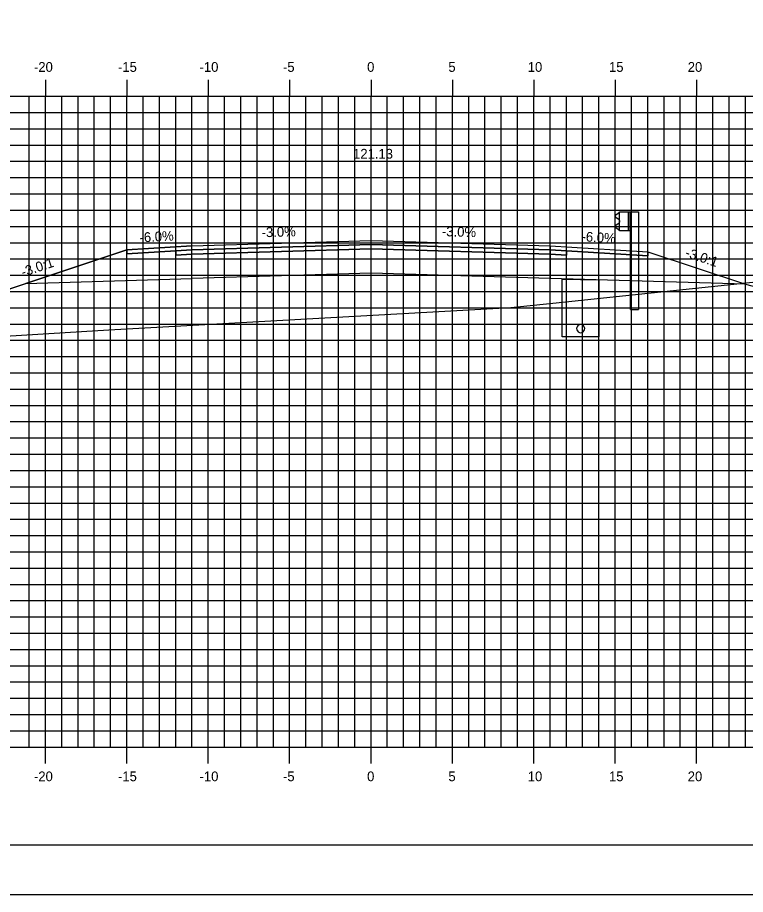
# Model space of a CAD drawing. Extents: x 850598 to 870284, y 366541 to 366651.
# Drawn here: x 852846.7 to 852891.5, y 366541.2 to 366595.1 of the extents above; entities that cross this region are included whole.
import ezdxf

# ---------------------------------------------------------------- set-up
doc = ezdxf.new("R2010")
doc.units = 0
for name, color, linetype in [('ANNOTATION', 7, 'Continuous'), ('BORDER', 7, 'Continuous'), ('D_Drainage_Underdrain', 7, 'Continuous'), ('D_Drainage_Underdrain_06in', 7, 'Continuous'), ('D_Guardrail_Beam_Rt', 7, 'Continuous'), ('D_Roadway_Centerline', 7, 'Continuous'), ('D_Roadway_Centerline_Text', 7, 'Continuous'), ('D_Roadway_Edge_Shoulder', 7, 'Continuous'), ('D_Roadway_Edge_TW', 7, 'Continuous'), ('D_Roadway_Pavement', 7, 'Continuous'), ('D_Roadway_SlopeLines', 7, 'Continuous'), ('D_Roadway_SubGrade', 7, 'Continuous'), ('H_V ANNOTATION', 7, 'Continuous'), ('MAJOR', 7, 'Continuous'), ('MINOR', 7, 'Continuous'), ('PLOT BOUNDARY', 7, 'Continuous'), ('S_Roadway_Centerline', 7, 'Continuous')]:
    doc.layers.add(name, color=color, linetype=linetype)

msp = doc.modelspace()

# ---------------------------------------------------------------- linework, layer by layer
at = {"layer": 'BORDER'}
msp.add_line((852823.463, 366544.225), (852983.463, 366544.225), dxfattribs=at)
at = {"layer": 'D_Drainage_Underdrain'}
msp.add_lwpolyline([(852882.462, 366578.945), (852882.462, 366575.444), (852880.212, 366575.444), (852880.212, 366578.99)], close=True, dxfattribs=at)
at = {"layer": 'D_Drainage_Underdrain_06in'}
msp.add_lwpolyline([(852881.337, 366576.194), (852881.26, 366576.182), (852881.19, 366576.147), (852881.135, 366576.091), (852881.1, 366576.022), (852881.087, 366575.944), (852881.1, 366575.867), (852881.135, 366575.797), (852881.19, 366575.742), (852881.26, 366575.707), (852881.337, 366575.694), (852881.415, 366575.707), (852881.484, 366575.742), (852881.54, 366575.797), (852881.575, 366575.867), (852881.587, 366575.944), (852881.575, 366576.022), (852881.54, 366576.091), (852881.484, 366576.147), (852881.415, 366576.182)], close=True, dxfattribs=at)
at = {"layer": 'D_Guardrail_Beam_Rt'}
for p, q in [((852883.643, 366583.026), (852883.5, 366582.926)), ((852883.733, 366583.046), (852883.66, 366583.033)), ((852883.733, 366583.12), (852884.421, 366583.12)), ((852883.733, 366581.954), (852883.733, 366583.12)), ((852884.254, 366583.12), (852884.254, 366581.954)), ((852884.358, 366583.12), (852884.358, 366581.954)), ((852884.421, 366583.12), (852884.892, 366583.12)), ((852884.421, 366583.12), (852884.421, 366581.954)), ((852884.892, 366583.12), (852884.892, 366577.12)), ((852883.5, 366582.783), (852883.695, 366582.647)), ((852883.695, 366582.427), (852883.5, 366582.291)), ((852883.729, 366582.582), (852883.729, 366582.491)), ((852883.5, 366582.148), (852883.643, 366582.048)), ((852883.66, 366582.041), (852883.733, 366582.028)), ((852884.421, 366581.954), (852883.733, 366581.954)), ((852884.4, 366577.12), (852884.4, 366581.954)), ((852884.4, 366577.12), (852884.892, 366577.12))]:
    msp.add_line(p, q, dxfattribs=at)
for centre, major_axis, start_param, end_param in [((852883.55, 366582.855), (-0.0877, 0), 5.323254, 7.243116), ((852883.667, 366582.992), (-0.0417, 0), 4.886922, 5.323254), ((852883.65, 366582.582), (0.0789, 0), 0, 0.959931), ((852883.65, 366582.491), (0.0789, 0), 5.323254, 6.283185), ((852883.55, 366582.219), (-0.0877, 0), 5.323254, 7.243116), ((852883.667, 366582.082), (-0.0417, 0), 0.959931, 1.396263)]:
    msp.add_ellipse(centre, major_axis=major_axis, ratio=0.995501, start_param=start_param, end_param=end_param, dxfattribs=at)
at = {"layer": 'D_Roadway_Centerline'}
msp.add_lwpolyline([(852837.502, 366575.467), (852843.462, 366577.454), (852847.264, 366578.721), (852853.462, 366580.787), (852857.462, 366581.027), (852868.462, 366581.357), (852879.462, 366581.027), (852883.462, 366580.787), (852885.462, 366580.667), (852891.462, 366578.667), (852930.628, 366568.225), (852943.271, 366564.855), (852953.133, 366562.225), (852957.133, 366562.225)], dxfattribs=at)
at = {"layer": 'D_Roadway_Edge_Shoulder'}
for points in [[(852857.462, 366581.027), (852853.462, 366580.787), (852853.462, 366580.537), (852856.462, 366580.717), (852857.462, 366580.777)], [(852879.462, 366581.027), (852883.462, 366580.787), (852883.462, 366580.787), (852885.462, 366580.667), (852885.462, 366580.417), (852880.462, 366580.717), (852879.462, 366580.777)]]:
    msp.add_lwpolyline(points, close=True, dxfattribs=at)
at = {"layer": 'D_Roadway_Edge_TW'}
msp.add_lwpolyline([(852857.462, 366580.777), (852857.462, 366581.027), (852868.462, 366581.357), (852879.462, 366581.027), (852879.462, 366580.777), (852868.462, 366581.107)], close=True, dxfattribs=at)
at = {"layer": 'D_Roadway_Pavement'}
for points in [[(852857.462, 366580.777), (852856.462, 366580.717), (852856.462, 366580.467), (852857.462, 366580.527)], [(852857.462, 366580.527), (852857.462, 366580.777), (852868.462, 366581.107), (852879.462, 366580.777), (852879.462, 366580.527), (852868.462, 366580.857)], [(852879.462, 366580.777), (852880.462, 366580.717), (852880.462, 366580.467), (852879.462, 366580.527)]]:
    msp.add_lwpolyline(points, close=True, dxfattribs=at)
at = {"layer": 'D_Roadway_SlopeLines'}
msp.add_lwpolyline([(852857.462, 366581.027), (852853.462, 366580.787), (852843.462, 366577.454)], dxfattribs=at)
at = {"layer": 'D_Roadway_SubGrade'}
for points in [[(852857.462, 366580.527), (852856.462, 366580.467), (852856.462, 366580.717), (852853.462, 366580.537), (852853.462, 366580.787), (852847.264, 366578.721), (852857.462, 366579.027)], [(852857.462, 366579.027), (852857.462, 366580.527), (852868.462, 366580.857), (852879.462, 366580.527), (852879.462, 366579.027), (852868.462, 366579.357)], [(852879.462, 366580.527), (852880.462, 366580.467), (852880.462, 366580.717), (852885.462, 366580.417), (852885.462, 366580.667), (852891.462, 366578.667), (852879.462, 366579.027)]]:
    msp.add_lwpolyline(points, close=True, dxfattribs=at)
at = {"layer": 'MAJOR'}
for p, q in [((852848.462, 366591.227), (852848.462, 366590.225)), ((852848.462, 366591.227), (852848.462, 366590.225)), ((852853.462, 366591.227), (852853.462, 366590.225)), ((852853.462, 366591.227), (852853.462, 366590.225)), ((852858.462, 366591.227), (852858.462, 366590.225)), ((852858.462, 366591.227), (852858.462, 366590.225)), ((852863.462, 366591.227), (852863.462, 366590.225)), ((852863.462, 366591.227), (852863.462, 366590.225)), ((852868.462, 366591.227), (852868.462, 366590.225)), ((852868.462, 366591.227), (852868.462, 366590.225)), ((852873.462, 366591.227), (852873.462, 366590.225)), ((852873.462, 366591.227), (852873.462, 366590.225)), ((852878.462, 366591.227), (852878.462, 366590.225)), ((852878.462, 366591.227), (852878.462, 366590.225)), ((852883.462, 366591.227), (852883.462, 366590.225)), ((852883.462, 366591.227), (852883.462, 366590.225)), ((852888.462, 366591.227), (852888.462, 366590.225)), ((852888.462, 366591.227), (852888.462, 366590.225)), ((852828.462, 366590.225), (852968.462, 366590.225)), ((852828.462, 366590.225), (852968.462, 366590.225)), ((852828.462, 366590.225), (852968.462, 366590.225)), ((852828.462, 366590.225), (852968.462, 366590.225)), ((852848.462, 366550.225), (852848.462, 366590.225)), ((852848.462, 366550.225), (852848.462, 366590.225)), ((852853.462, 366550.225), (852853.462, 366590.225)), ((852853.462, 366550.225), (852853.462, 366590.225)), ((852858.462, 366550.225), (852858.462, 366590.225)), ((852858.462, 366550.225), (852858.462, 366590.225)), ((852863.462, 366550.225), (852863.462, 366590.225)), ((852863.462, 366550.225), (852863.462, 366590.225)), ((852868.462, 366550.225), (852868.462, 366590.225)), ((852868.462, 366550.225), (852868.462, 366590.225)), ((852873.462, 366550.225), (852873.462, 366590.225)), ((852873.462, 366550.225), (852873.462, 366590.225)), ((852878.462, 366550.225), (852878.462, 366590.225)), ((852878.462, 366550.225), (852878.462, 366590.225)), ((852883.462, 366550.225), (852883.462, 366590.225)), ((852883.462, 366550.225), (852883.462, 366590.225)), ((852888.462, 366550.225), (852888.462, 366590.225)), ((852888.462, 366550.225), (852888.462, 366590.225)), ((852828.462, 366585.225), (852968.462, 366585.225)), ((852828.462, 366585.225), (852968.462, 366585.225)), ((852828.462, 366580.225), (852968.462, 366580.225)), ((852828.462, 366580.225), (852968.462, 366580.225)), ((852828.462, 366575.225), (852968.462, 366575.225)), ((852828.462, 366575.225), (852968.462, 366575.225)), ((852828.462, 366570.225), (852968.462, 366570.225)), ((852828.462, 366570.225), (852968.462, 366570.225)), ((852828.462, 366565.225), (852968.462, 366565.225)), ((852828.462, 366565.225), (852968.462, 366565.225)), ((852828.462, 366560.225), (852968.462, 366560.225)), ((852828.462, 366560.225), (852968.462, 366560.225)), ((852828.462, 366555.225), (852968.462, 366555.225)), ((852828.462, 366555.225), (852968.462, 366555.225)), ((852828.462, 366550.225), (852968.462, 366550.225)), ((852828.462, 366550.225), (852968.462, 366550.225)), ((852828.462, 366550.225), (852968.462, 366550.225)), ((852828.462, 366550.225), (852968.462, 366550.225)), ((852848.462, 366549.223), (852848.462, 366550.225)), ((852848.462, 366549.223), (852848.462, 366550.225)), ((852853.462, 366549.223), (852853.462, 366550.225)), ((852853.462, 366549.223), (852853.462, 366550.225)), ((852858.462, 366549.223), (852858.462, 366550.225)), ((852858.462, 366549.223), (852858.462, 366550.225)), ((852863.462, 366549.223), (852863.462, 366550.225)), ((852863.462, 366549.223), (852863.462, 366550.225)), ((852868.462, 366549.223), (852868.462, 366550.225)), ((852868.462, 366549.223), (852868.462, 366550.225)), ((852873.462, 366549.223), (852873.462, 366550.225)), ((852873.462, 366549.223), (852873.462, 366550.225)), ((852878.462, 366549.223), (852878.462, 366550.225)), ((852878.462, 366549.223), (852878.462, 366550.225)), ((852883.462, 366549.223), (852883.462, 366550.225)), ((852883.462, 366549.223), (852883.462, 366550.225)), ((852888.462, 366549.223), (852888.462, 366550.225)), ((852888.462, 366549.223), (852888.462, 366550.225))]:
    msp.add_line(p, q, dxfattribs=at)
at = {"layer": 'MINOR'}
for p, q in [((852847.462, 366550.225), (852847.462, 366590.225)), ((852847.462, 366550.225), (852847.462, 366590.225)), ((852849.462, 366550.225), (852849.462, 366590.225)), ((852849.462, 366550.225), (852849.462, 366590.225)), ((852850.462, 366550.225), (852850.462, 366590.225)), ((852850.462, 366550.225), (852850.462, 366590.225)), ((852851.462, 366550.225), (852851.462, 366590.225)), ((852851.462, 366550.225), (852851.462, 366590.225)), ((852852.462, 366550.225), (852852.462, 366590.225)), ((852852.462, 366550.225), (852852.462, 366590.225)), ((852854.462, 366550.225), (852854.462, 366590.225)), ((852854.462, 366550.225), (852854.462, 366590.225)), ((852855.462, 366550.225), (852855.462, 366590.225)), ((852855.462, 366550.225), (852855.462, 366590.225)), ((852856.462, 366550.225), (852856.462, 366590.225)), ((852856.462, 366550.225), (852856.462, 366590.225)), ((852857.462, 366550.225), (852857.462, 366590.225)), ((852857.462, 366550.225), (852857.462, 366590.225)), ((852859.462, 366550.225), (852859.462, 366590.225)), ((852859.462, 366550.225), (852859.462, 366590.225)), ((852860.462, 366550.225), (852860.462, 366590.225)), ((852860.462, 366550.225), (852860.462, 366590.225)), ((852861.462, 366550.225), (852861.462, 366590.225)), ((852861.462, 366550.225), (852861.462, 366590.225)), ((852862.462, 366550.225), (852862.462, 366590.225)), ((852862.462, 366550.225), (852862.462, 366590.225)), ((852864.462, 366550.225), (852864.462, 366590.225)), ((852864.462, 366550.225), (852864.462, 366590.225)), ((852865.462, 366550.225), (852865.462, 366590.225)), ((852865.462, 366550.225), (852865.462, 366590.225)), ((852866.462, 366550.225), (852866.462, 366590.225)), ((852866.462, 366550.225), (852866.462, 366590.225)), ((852867.462, 366550.225), (852867.462, 366590.225)), ((852867.462, 366550.225), (852867.462, 366590.225)), ((852869.462, 366550.225), (852869.462, 366590.225)), ((852869.462, 366550.225), (852869.462, 366590.225)), ((852870.462, 366550.225), (852870.462, 366590.225)), ((852870.462, 366550.225), (852870.462, 366590.225)), ((852871.462, 366550.225), (852871.462, 366590.225)), ((852871.462, 366550.225), (852871.462, 366590.225)), ((852872.462, 366550.225), (852872.462, 366590.225)), ((852872.462, 366550.225), (852872.462, 366590.225)), ((852874.462, 366550.225), (852874.462, 366590.225)), ((852874.462, 366550.225), (852874.462, 366590.225)), ((852875.462, 366550.225), (852875.462, 366590.225)), ((852875.462, 366550.225), (852875.462, 366590.225)), ((852876.462, 366550.225), (852876.462, 366590.225)), ((852876.462, 366550.225), (852876.462, 366590.225)), ((852877.462, 366550.225), (852877.462, 366590.225)), ((852877.462, 366550.225), (852877.462, 366590.225)), ((852879.462, 366550.225), (852879.462, 366590.225)), ((852879.462, 366550.225), (852879.462, 366590.225)), ((852880.462, 366550.225), (852880.462, 366590.225)), ((852880.462, 366550.225), (852880.462, 366590.225)), ((852881.462, 366550.225), (852881.462, 366590.225)), ((852881.462, 366550.225), (852881.462, 366590.225)), ((852882.462, 366550.225), (852882.462, 366590.225)), ((852882.462, 366550.225), (852882.462, 366590.225)), ((852884.462, 366550.225), (852884.462, 366590.225)), ((852884.462, 366550.225), (852884.462, 366590.225)), ((852885.462, 366550.225), (852885.462, 366590.225)), ((852885.462, 366550.225), (852885.462, 366590.225)), ((852886.462, 366550.225), (852886.462, 366590.225)), ((852886.462, 366550.225), (852886.462, 366590.225)), ((852887.462, 366550.225), (852887.462, 366590.225)), ((852887.462, 366550.225), (852887.462, 366590.225)), ((852889.462, 366550.225), (852889.462, 366590.225)), ((852889.462, 366550.225), (852889.462, 366590.225)), ((852890.462, 366550.225), (852890.462, 366590.225)), ((852890.462, 366550.225), (852890.462, 366590.225)), ((852891.462, 366550.225), (852891.462, 366590.225)), ((852891.462, 366550.225), (852891.462, 366590.225)), ((852828.462, 366589.225), (852968.462, 366589.225)), ((852828.462, 366589.225), (852968.462, 366589.225)), ((852828.462, 366588.225), (852968.462, 366588.225)), ((852828.462, 366588.225), (852968.462, 366588.225)), ((852828.462, 366587.225), (852968.462, 366587.225)), ((852828.462, 366587.225), (852968.462, 366587.225)), ((852828.462, 366586.225), (852968.462, 366586.225)), ((852828.462, 366586.225), (852968.462, 366586.225)), ((852828.462, 366584.225), (852968.462, 366584.225)), ((852828.462, 366584.225), (852968.462, 366584.225)), ((852828.462, 366583.225), (852968.462, 366583.225)), ((852828.462, 366583.225), (852968.462, 366583.225)), ((852828.462, 366582.225), (852968.462, 366582.225)), ((852828.462, 366582.225), (852968.462, 366582.225)), ((852828.462, 366581.225), (852968.462, 366581.225)), ((852828.462, 366581.225), (852968.462, 366581.225)), ((852828.462, 366579.225), (852968.462, 366579.225)), ((852828.462, 366579.225), (852968.462, 366579.225)), ((852828.462, 366578.225), (852968.462, 366578.225)), ((852828.462, 366578.225), (852968.462, 366578.225)), ((852828.462, 366577.225), (852968.462, 366577.225)), ((852828.462, 366577.225), (852968.462, 366577.225)), ((852828.462, 366576.225), (852968.462, 366576.225)), ((852828.462, 366576.225), (852968.462, 366576.225)), ((852828.462, 366574.225), (852968.462, 366574.225)), ((852828.462, 366574.225), (852968.462, 366574.225)), ((852828.462, 366573.225), (852968.462, 366573.225)), ((852828.462, 366573.225), (852968.462, 366573.225)), ((852828.462, 366572.225), (852968.462, 366572.225)), ((852828.462, 366572.225), (852968.462, 366572.225)), ((852828.462, 366571.225), (852968.462, 366571.225)), ((852828.462, 366571.225), (852968.462, 366571.225)), ((852828.462, 366569.225), (852968.462, 366569.225)), ((852828.462, 366569.225), (852968.462, 366569.225)), ((852828.462, 366568.225), (852968.462, 366568.225)), ((852828.462, 366568.225), (852968.462, 366568.225)), ((852828.462, 366567.225), (852968.462, 366567.225)), ((852828.462, 366567.225), (852968.462, 366567.225)), ((852828.462, 366566.225), (852968.462, 366566.225)), ((852828.462, 366566.225), (852968.462, 366566.225)), ((852828.462, 366564.225), (852968.462, 366564.225)), ((852828.462, 366564.225), (852968.462, 366564.225)), ((852828.462, 366563.225), (852968.462, 366563.225)), ((852828.462, 366563.225), (852968.462, 366563.225)), ((852828.462, 366562.225), (852968.462, 366562.225)), ((852828.462, 366562.225), (852968.462, 366562.225)), ((852828.462, 366561.225), (852968.462, 366561.225)), ((852828.462, 366561.225), (852968.462, 366561.225)), ((852828.462, 366559.225), (852968.462, 366559.225)), ((852828.462, 366559.225), (852968.462, 366559.225)), ((852828.462, 366558.225), (852968.462, 366558.225)), ((852828.462, 366558.225), (852968.462, 366558.225)), ((852828.462, 366557.225), (852968.462, 366557.225)), ((852828.462, 366557.225), (852968.462, 366557.225)), ((852828.462, 366556.225), (852968.462, 366556.225)), ((852828.462, 366556.225), (852968.462, 366556.225)), ((852828.462, 366554.225), (852968.462, 366554.225)), ((852828.462, 366554.225), (852968.462, 366554.225)), ((852828.462, 366553.225), (852968.462, 366553.225)), ((852828.462, 366553.225), (852968.462, 366553.225)), ((852828.462, 366552.225), (852968.462, 366552.225)), ((852828.462, 366552.225), (852968.462, 366552.225)), ((852828.462, 366551.225), (852968.462, 366551.225)), ((852828.462, 366551.225), (852968.462, 366551.225))]:
    msp.add_line(p, q, dxfattribs=at)
at = {"layer": 'PLOT BOUNDARY'}
msp.add_lwpolyline([(852815.369, 366541.166), (852985.369, 366541.166), (852985.369, 366651.166), (852815.369, 366651.166)], close=True, dxfattribs=at)
at = {"layer": 'S_Roadway_Centerline'}
msp.add_lwpolyline([(852828.462, 366575.51), (852845.286, 366575.429), (852852.346, 366575.874), (852877.042, 366577.251), (852879.624, 366577.507), (852894.25, 366579.044), (852896.38, 366579.38), (852898.299, 366579.611), (852907.176, 366580.201), (852913.13, 366580.616), (852923.096, 366580.704), (852929.093, 366580.759), (852931.13, 366580.168), (852933.592, 366579.495), (852944.794, 366570.984), (852950.066, 366566.39), (852960.095, 366560.48), (852968.462, 366555.875)], dxfattribs=at)

# ---------------------------------------------------------------- texts
at = {"layer": 'ANNOTATION'}
for s, rotation, p in [('-6.0%', 3.4336, (852854.26, 366581.237)), ('-3.0%', 1.7184, (852861.75, 366581.556)), ('-3.0%', 358.2816, (852872.81, 366581.627)), ('-6.0%', 356.5664, (852881.379, 366581.314)), ('-3.0:1', 341.5651, (852887.716, 366580.37)), ('-3.0:1', 18.4348, (852847.084, 366579.115))]:
    msp.add_text(s, height=0.6, rotation=rotation, dxfattribs=at).set_placement(p)
at = {"layer": 'D_Roadway_Centerline'}
for s, p in [('C', (852868.457, 366581.357)), ('C', (852868.457, 366581.357)), ('L', (852868.462, 366581.35)), ('L', (852868.462, 366581.35))]:
    msp.add_text(s, height=0.0146, dxfattribs=at).set_placement(p)
at = {"layer": 'D_Roadway_Centerline_Text'}
msp.add_text('121.13', height=0.6, dxfattribs=at).set_placement((852867.358, 366586.389))
at = {"layer": 'H_V ANNOTATION'}
for s, p in [('-20', (852847.756, 366591.725)), ('-15', (852852.919, 366591.725)), ('-10', (852857.927, 366591.725)), ('-5', (852863.053, 366591.725)), ('0', (852868.221, 366591.725)), ('5', (852873.213, 366591.725)), ('10', (852878.088, 366591.725)), ('15', (852883.08, 366591.725)), ('20', (852887.916, 366591.725)), ('-20', (852847.756, 366548.125)), ('-15', (852852.919, 366548.125)), ('-10', (852857.927, 366548.125)), ('-5', (852863.053, 366548.125)), ('0', (852868.221, 366548.125)), ('5', (852873.213, 366548.125)), ('10', (852878.088, 366548.125)), ('15', (852883.08, 366548.125)), ('20', (852887.916, 366548.125))]:
    msp.add_text(s, height=0.6, dxfattribs=at).set_placement(p)

doc.saveas('drawing.dxf')
